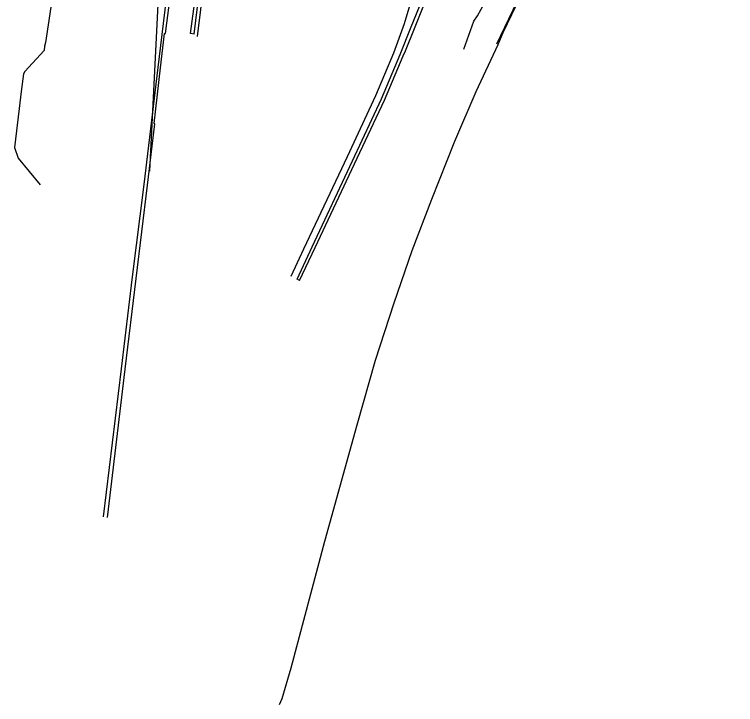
# Model space of a CAD drawing. Extents: x -598638 to -597933, y -1164002 to -1161904.
# Drawn here: x -598616.6 to -598287.8, y -1164002.3 to -1163687.6 of the extents above; entities that cross this region are included whole.
import ezdxf

# ---------------------------------------------------------------- set-up
doc = ezdxf.new("R2010")
doc.units = 0
for name, color, linetype in [('Vrstva 1', 7, 'Continuous'), ('Vrstva 28', 7, 'Continuous'), ('Vrstva 31', 7, 'Continuous'), ('Vrstva 32', 7, 'Continuous'), ('Vrstva 4', 7, 'Continuous'), ('Vrstva 51', 7, 'Continuous'), ('Vrstva 63', 7, 'Continuous')]:
    doc.layers.add(name, color=color, linetype=linetype)

msp = doc.modelspace()

# ---------------------------------------------------------------- linework, layer by layer
at = {"layer": 'Vrstva 1'}
msp.add_lwpolyline([(-598533.11, -1163697.67), (-598530.08, -1163672.86), (-598527.05, -1163648.04), (-598524.02, -1163623.23), (-598522.51, -1163610.68), (-598521, -1163598.41), (-598517.97, -1163573.59), (-598514.94, -1163548.77), (-598511.92, -1163523.96), (-598510.02, -1163508.44), (-598509.85, -1163507.12), (-598508.89, -1163499.15), (-598506.12, -1163476.68), (-598505.86, -1163474.33), (-598504.94, -1163466.8)], dxfattribs=at)
at = {"layer": 'Vrstva 28'}
for points in [[(-598411.76, -1163703.38), (-598407.19, -1163690.61), (-598405.51, -1163688.25), (-598398.71, -1163675.97), (-598397.09, -1163672.39), (-598390.55, -1163661.08), (-598389.13, -1163659.28), (-598369.59, -1163624.13), (-598345.1, -1163581.57), (-598332.73, -1163559.86), (-598319.91, -1163537.87), (-598312.89, -1163525.47), (-598304.71, -1163510.43), (-598303.36, -1163508.85), (-598302.74, -1163507.29), (-598302.85, -1163506.87), (-598299.06, -1163499.63), (-598293.85, -1163502.18), (-598289.38, -1163504.91), (-598287.81, -1163505.87)], [(-598599.97, -1163684.28), (-598602.45, -1163700.35), (-598602.78, -1163702.02), (-598603.02, -1163704.01), (-598611.87, -1163713.64), (-598612.48, -1163714.67), (-598613.47, -1163722.69), (-598614.33, -1163730.55), (-598616.55, -1163748.3), (-598614.82, -1163753.12), (-598604.89, -1163765.27)]]:
    msp.add_lwpolyline(points, dxfattribs=at)
at = {"layer": 'Vrstva 31'}
msp.add_lwpolyline([(-598599.97, -1163684.28), (-598602.45, -1163700.35), (-598602.78, -1163702.02), (-598603.02, -1163704.01), (-598611.87, -1163713.64), (-598612.48, -1163714.67), (-598613.47, -1163722.69)], dxfattribs=at)
at = {"layer": 'Vrstva 32'}
msp.add_lwpolyline([(-598599.97, -1163684.28), (-598602.45, -1163700.35), (-598602.78, -1163702.02), (-598603.02, -1163704.01), (-598611.87, -1163713.64), (-598612.48, -1163714.67), (-598613.47, -1163722.69), (-598614.33, -1163730.55), (-598616.55, -1163748.3), (-598614.82, -1163753.12), (-598604.89, -1163765.27)], dxfattribs=at)
at = {"layer": 'Vrstva 4'}
msp.add_lwpolyline([(-598396.69, -1163700.97), (-598383.66, -1163673.93)], dxfattribs=at)
at = {"layer": 'Vrstva 51'}
for points in [[(-598534.66, -1163696.54), (-598531.5, -1163671.55), (-598529.29, -1163653.43), (-598525.97, -1163626.57), (-598521.94, -1163592.56), (-598518.46, -1163564.48), (-598513.55, -1163524.37), (-598511.1, -1163505.28), (-598507.98, -1163479.62), (-598504.96, -1163450.4), (-598504.28, -1163427.48), (-598505.03, -1163401.49), (-598505.83, -1163378.9), (-598506.5, -1163355.19), (-598507.47, -1163355.19), (-598510.31, -1163378.58), (-598508.82, -1163379.07)], [(-598576.02, -1163916.78), (-598567.77, -1163849.25), (-598562.67, -1163807.34), (-598557.48, -1163765.12), (-598551.01, -1163711.82), (-598545.36, -1163665.34), (-598539.95, -1163621.54), (-598532.52, -1163560.7), (-598527.37, -1163518.62), (-598522.03, -1163474.67), (-598516.65, -1163430.32), (-598510.11, -1163377.1)], [(-598574.16, -1163917.02), (-598566.09, -1163849.4), (-598561, -1163807.97), (-598555.82, -1163765.42), (-598552.51, -1163737.42), (-598552.9, -1163737.34), (-598549.97, -1163711.89), (-598548.11, -1163696.33), (-598547.61, -1163696.34), (-598543.69, -1163665.62), (-598538.4, -1163621.64), (-598530.93, -1163561.12), (-598525.71, -1163519.02), (-598520.47, -1163474.95), (-598514.98, -1163430.66), (-598508.52, -1163377.39)], [(-598534.66, -1163696.54), (-598536.24, -1163696.28), (-598532.87, -1163671.32), (-598530.99, -1163653.17), (-598527.57, -1163626.46), (-598523.51, -1163592.28), (-598520.08, -1163564.26), (-598518.33, -1163549.64), (-598515.07, -1163524.06), (-598512.81, -1163504.95), (-598509.55, -1163479.33), (-598506.49, -1163450.36), (-598505.96, -1163427.24), (-598506.58, -1163401.57), (-598507.29, -1163379.32), (-598507.69, -1163379.52), (-598508.82, -1163379.07)], [(-598486.54, -1163808.9), (-598487.72, -1163808.27), (-598480.85, -1163793.54), (-598462.41, -1163754.37), (-598449.23, -1163726.05), (-598440.73, -1163705.88), (-598435.65, -1163693.31), (-598427.82, -1163673.79)], [(-598495.69, -1164002.35), (-598494.54, -1163999.64), (-598490.43, -1163985.61), (-598475, -1163927.75), (-598460.32, -1163874.76), (-598451.9, -1163845.23), (-598443.5, -1163819.1), (-598435.2, -1163795.31), (-598426.24, -1163771.8), (-598415.72, -1163745.37), (-598406.11, -1163722.74), (-598396.11, -1163701.24), (-598393.83, -1163695.79), (-598384.02, -1163675.49)], [(-598486.54, -1163808.9), (-598479.39, -1163793.96), (-598461.57, -1163755.75), (-598447.9, -1163726.67), (-598439.31, -1163706.45), (-598438.22, -1163704.24), (-598434.17, -1163694), (-598426.9, -1163675.62)], [(-598490.34, -1163807.01), (-598484.6, -1163794.48), (-598464.75, -1163752.38), (-598451.77, -1163724.61), (-598443.66, -1163705.13), (-598438.77, -1163691.69), (-598436.22, -1163683.11)]]:
    msp.add_lwpolyline(points, dxfattribs=at)
at = {"layer": 'Vrstva 63'}
msp.add_line((-598554.87, -1163759.05), (-598539.74, -1163462.65), dxfattribs=at)

doc.saveas('drawing.dxf')
